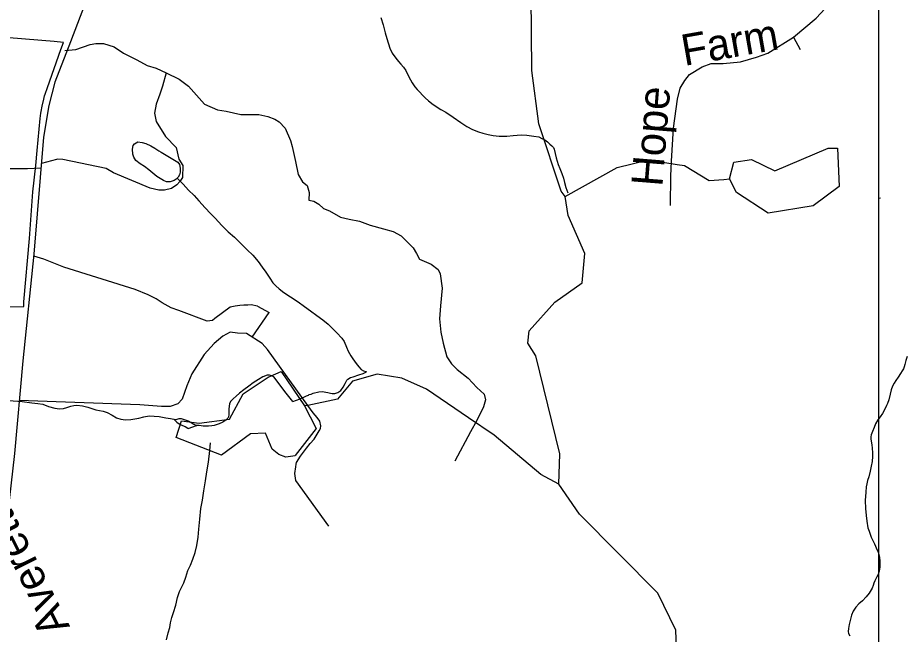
# Model space of a CAD drawing. Extents: x 2001466 to 31450019, y -30647475 to 847247.
# Drawn here: x 2161232 to 2166634, y 799039 to 802786 of the extents above; entities that cross this region are included whole.
import ezdxf

# ---------------------------------------------------------------- set-up
doc = ezdxf.new("R2010")
doc.units = 0
for name, color, linetype in [('Exist Boundary Political City Limit New', 7, 'Continuous'), ('Exist Hydrographic Creek Single Shore', 7, 'Continuous'), ('Exist Hydrographic Misc Water Feature', 7, 'Continuous'), ('Exist Road Non-System Type 51', 7, 'Continuous'), ('Exist Road Non-System Type 51 Label', 7, 'Continuous'), ('Exist Road Secondary Type 51 Attributed', 7, 'Continuous'), ('Exist Road Secondary Type 51 Label', 7, 'Continuous'), ('Map Preparation Boundary City Limit Buffer Line', 7, 'Continuous'), ('Map Preparation Inset Cut Line', 7, 'Continuous')]:
    doc.layers.add(name, color=color, linetype=linetype)

msp = doc.modelspace()

# ---------------------------------------------------------------- linework, layer by layer
at = {"layer": 'Exist Boundary Political City Limit New'}
msp.add_lwpolyline([(2160285, 801016.4), (2161268.2, 801031.9), (2161270, 801059.6), (2161303, 801443.8), (2161324, 801728.1), (2161341.2, 801889), (2161351, 801980.4), (2161368.5, 802173.8), (2161372.5, 802205.9), (2161374, 802216.6), (2161380, 802248.9), (2161390, 802291.1), (2161395.8, 802312), (2161398.8, 802322.7), (2161412.8, 802363.4), (2161493.8, 802593.7), (2161510.2, 802636.8), (2161454.2, 802642.1), (2161179.8, 802664.9)], dxfattribs=at)
at = {"layer": 'Exist Hydrographic Creek Single Shore'}
for points in [[(2164561.4, 801699.6), (2164536.4, 801732.9), (2164400.2, 802142.5), (2164357.3, 802464.9), (2164354.3, 802924.2), (2164429.3, 803067.1), (2164486.3, 803134.7), (2164486.3, 803233.2), (2164310.2, 803423.8), (2164268.4, 803516.5), (2164282.3, 803939.4)], [(2164521.2, 799951.9), (2164528.4, 800135.4), (2164383.2, 800732.2), (2164333.4, 800808.7), (2164341.4, 800884), (2164498.2, 801057.9), (2164664.3, 801175.8), (2164680.3, 801352.7), (2164578.2, 801584.4), (2164561.4, 801699.6)], [(2165621.3, 798475.9), (2165453.3, 798590.9), (2165244.2, 798798.6), (2165234.4, 799064.5), (2165124.2, 799289.8), (2164647.3, 799768.8), (2164521.2, 799951.9)]]:
    msp.add_lwpolyline(points, dxfattribs=at)
at = {"layer": 'Exist Hydrographic Misc Water Feature'}
for p, q in [((2165525.7, 801804), (2165560.2, 801807)), ((2162996.5, 800428.9), (2162975.8, 800427.1)), ((2162975.8, 800427.1), (2163011, 800360.4))]:
    msp.add_line(p, q, dxfattribs=at)
for points in [[(2163439.7, 802787.2), (2163454.1, 802743.3), (2163466.2, 802695.6), (2163476.4, 802659.6), (2163495.1, 802601.6), (2163508.8, 802571.9), (2163531.2, 802541.8), (2163547, 802519.9), (2163561.3, 802503.9), (2163577.5, 802486.1), (2163591.7, 802466.1), (2163603.8, 802440.3), (2163619.8, 802408.3), (2163630, 802390.5), (2163646.4, 802366.5), (2163660.4, 802350.6), (2163708.6, 802300.7), (2163730.3, 802281.2), (2163759, 802259), (2163804.9, 802229.4), (2163835.3, 802211.8), (2163879.6, 802181.9), (2163925.3, 802150.3), (2163963.4, 802126.3), (2163997.5, 802106.5), (2164033.6, 802093)], [(2164033.6, 802093), (2164059.8, 802084.9), (2164091.6, 802077.3), (2164123.8, 802071.2), (2164159.7, 802067.4), (2164205.6, 802067.7), (2164243.7, 802070.1), (2164293.4, 802074.3), (2164327.6, 802072.5), (2164369.9, 802066.8), (2164399.8, 802062.7), (2164419.5, 802052.9), (2164437.7, 802045.2), (2164453.5, 802033.1), (2164467.9, 802017.1), (2164479.8, 802007.2), (2164490.2, 801997.5)], [(2162201.6, 801810.5), (2162195.5, 801804.6), (2162183.6, 801796.7), (2162171.9, 801792.3), (2162159.6, 801790.1), (2162150, 801788.4), (2162135.8, 801790.1), (2162117.6, 801798.1), (2162077.8, 801822), (2162029.6, 801861.8), (2162003.5, 801881.5), (2161975.5, 801899.1), (2161951.1, 801919), (2161938.8, 801939.2), (2161931.2, 801957), (2161928.9, 801986.9), (2161933, 802009), (2161942.6, 802020.9), (2161962.5, 802031.3), (2161988.8, 802027.3), (2162010.7, 802021.6), (2162040.7, 802007.7), (2162064.7, 801994), (2162090.5, 801977.9), (2162105.1, 801970), (2162185, 801920.6), (2162205.3, 801908.6), (2162215.2, 801894.5), (2162219.3, 801872.8), (2162219.5, 801848.8), (2162215.6, 801830.7), (2162207.8, 801816.5), (2162201.6, 801810.5)], [(2164490.2, 801997.5), (2164493.9, 801987.6), (2164506.2, 801935.5), (2164518.5, 801895.4), (2164528.8, 801869.6), (2164540.9, 801839.8), (2164550.9, 801811.8), (2164557.3, 801785.7), (2164565.1, 801753.7), (2164577.6, 801721.8)], [(2165560.2, 801807), (2165585.2, 801908.2), (2165693.3, 801925.6), (2165835.4, 801857), (2166159.3, 801994.7), (2166217.4, 801993.6), (2166227.2, 801760.4), (2166069.3, 801642.3), (2165795.4, 801598.7), (2165602.2, 801724), (2165560.2, 801807)], [(2164561.4, 801699.6), (2164877.4, 801876.8), (2165068.3, 801922), (2165241, 801895)], [(2165241, 801895), (2165285.2, 801888.1), (2165435.3, 801796.4), (2165525.7, 801804)], [(2162201.6, 801810.5), (2162238.1, 801774.6), (2162270.1, 801738.9), (2162304.4, 801705.4), (2162332.7, 801673.1), (2162370.8, 801631.6), (2162404.6, 801595.7), (2162432.7, 801567.9), (2162473.5, 801524), (2162511.5, 801486.2), (2162549.6, 801452.4), (2162589.8, 801413.1), (2162627.9, 801374.9), (2162662.2, 801343.3), (2162694.6, 801305.6), (2162718.4, 801269.5), (2162740.7, 801239.8), (2162765.3, 801204), (2162783.2, 801176.1), (2162801, 801156), (2162821.5, 801138.3), (2162849.8, 801116.5), (2162891.4, 801090.8), (2162938, 801059), (2162975.7, 801031), (2163011.8, 801005.3), (2163050.5, 800977.5), (2163086.2, 800949.7), (2163118.6, 800924.2), (2163144.3, 800900), (2163172.8, 800872.2), (2163202.9, 800838.4), (2163217, 800818.4), (2163231.4, 800784.6), (2163241.4, 800760.8), (2163257.6, 800730.7), (2163269.5, 800712.7), (2163289.8, 800684.9), (2163297.6, 800675.2), (2163305.8, 800665), (2163320.2, 800649.1), (2163334.1, 800641.3), (2163348.1, 800635.5), (2163352, 800633.3)], [(2166640.6, 800727.9), (2166632.8, 800703.9), (2166626.7, 800679.6), (2166622.6, 800665.6), (2166617, 800651.9), (2166609, 800639.8), (2166599.2, 800623.8), (2166585.2, 800601.6), (2166571.3, 800581.4), (2166561.2, 800565.4), (2166551.6, 800547.4), (2166543.6, 800525.5), (2166535.8, 800499.4), (2166528.2, 800463.3), (2166520.2, 800441.4), (2166514.5, 800429.3), (2166498.5, 800395.2), (2166490.7, 800380.9), (2166476.8, 800361.1), (2166462.6, 800343), (2166448.5, 800318.7), (2166438.8, 800296.7), (2166429, 800271), (2166421.4, 800250.7), (2166419.3, 800238.8), (2166419.6, 800226.6), (2166421.4, 800212.9), (2166425.5, 800190.8), (2166427.8, 800171), (2166429.8, 800142.7), (2166430, 800118.7), (2166426.3, 800088.8), (2166420.4, 800060.9), (2166414.4, 800030.6), (2166406.8, 799996.9), (2166398.8, 799972.9), (2166395.2, 799952.8), (2166390.8, 799934.7), (2166389.4, 799902.5), (2166385.7, 799852.8), (2166387.6, 799802.6), (2166390, 799760.8), (2166394.5, 799726.9), (2166400.5, 799686.6), (2166408.5, 799664.8), (2166420.8, 799628.8), (2166441.3, 799589.2), (2166457.5, 799551), (2166463.2, 799537.2), (2166471.4, 799507.1), (2166473.5, 799481.3), (2166473.7, 799449.2), (2166470.2, 799423.3), (2166463.8, 799403.2), (2166456.1, 799387.3), (2166444.4, 799363.1), (2166438.2, 799349.1), (2166432.5, 799335), (2166426.5, 799319.2), (2166420.6, 799309.2), (2166408.7, 799289), (2166391, 799267), (2166369.1, 799242.7), (2166347, 799224.5), (2166327.1, 799204.4), (2166311.3, 799180.4), (2166301.2, 799154.4), (2166295.7, 799130.5), (2166287.7, 799098.4), (2166284.2, 799074.2), (2166282, 799056.2), (2166283.8, 799044.2), (2166292.2, 799030.4)], [(2162918.3, 800123), (2162862.7, 800115.5), (2162820.1, 800132.2), (2162779.3, 800163.8), (2162738.6, 800262.1), (2162647.7, 800258.3), (2162471.7, 800128.5), (2162195.5, 800234.2), (2162227, 800336.2), (2162334.5, 800321.4), (2162519.8, 800345.5), (2162602.3, 800499.9), (2162755.2, 800601.5), (2162833.1, 800636.7), (2162975.8, 800427.1)], [(2162905.4, 800452.9), (2162856.6, 800514.7), (2162804.3, 800586.3), (2162788.3, 800604.1), (2162776, 800610.1), (2162762.2, 800614.2), (2162748.1, 800613.9), (2162722.3, 800604), (2162696.6, 800587.6), (2162664.4, 800567.3), (2162637, 800547.5), (2162606.8, 800525.3), (2162581, 800504.9), (2162560.9, 800487.2), (2162541.2, 800470.7), (2162525.4, 800454.8), (2162519.3, 800438.7), (2162515.6, 800408.9), (2162515.8, 800386.5), (2162516, 800372.7), (2162513.5, 800360.9), (2162509.6, 800352.6), (2162497.9, 800340.5), (2162480.1, 800328.6), (2162455.9, 800318.5), (2162425.8, 800308.4), (2162411.8, 800306.1), (2162391.9, 800304.2), (2162360.3, 800303.7), (2162335.9, 800307.8), (2162322, 800307.5)], [(2163973.3, 800354.7), (2163718.2, 800529.4), (2163567.3, 800594.8), (2163418.2, 800620.9), (2163268.3, 800578), (2163177.3, 800468.4), (2162996.5, 800428.9)], [(2163029, 800503.6), (2163062.6, 800511.9), (2163084.6, 800513.9), (2163104.9, 800510), (2163117, 800508.2), (2163132.8, 800504.2), (2163144.9, 800502.4), (2163160.9, 800502.3), (2163178.5, 800508.6), (2163196.7, 800520.5), (2163210.7, 800540.7), (2163222.4, 800562.8), (2163232.2, 800582.9), (2163238.2, 800588.8), (2163254.4, 800598.9), (2163272.4, 800604.7), (2163306, 800615.1), (2163331.9, 800623.3), (2163352, 800633.3)], [(2162905.4, 800452.9), (2162927.1, 800463), (2162949.3, 800471.1), (2162988.8, 800487.4), (2163000.9, 800493.3), (2163004.8, 800495.5), (2163016.9, 800499.4), (2163029, 800503.6)], [(2161177.8, 800459), (2161259.6, 800453.6), (2161317.9, 800446), (2161353.7, 800442.2), (2161383.9, 800438.4), (2161419.8, 800424.5), (2161457.7, 800412.7), (2161486, 800408.8), (2161509.6, 800410.9), (2161531.5, 800417.3), (2161555.9, 800425.4), (2161574, 800429.6), (2161591.6, 800431.4), (2161625.8, 800427.8), (2161657.8, 800419.7), (2161707.9, 800404), (2161751.7, 800394.6), (2161775.9, 800386.5), (2161805.9, 800370.6), (2161832.1, 800354.8), (2161859.8, 800347), (2161888.1, 800343.1), (2161920.1, 800343.6), (2161968.1, 800351.7), (2161998, 800359.8), (2162032.1, 800366), (2162062, 800364.3), (2162091.7, 800362.2), (2162132.1, 800354.5), (2162160, 800350.7), (2162180.3, 800345.6)], [(2162180.3, 800345.6), (2162196.1, 800344.8), (2162214.1, 800351), (2162226, 800351.2), (2162244.1, 800345.2), (2162268.1, 800335.6), (2162286.3, 800325.5), (2162303.7, 800315.6), (2162322, 800307.5)], [(2162180.3, 800345.6), (2162188.1, 800340.7), (2162200.2, 800328.8), (2162213.7, 800319), (2162234.2, 800307), (2162250.4, 800301.3), (2162266.2, 800291.2), (2162272.2, 800289.5)], [(2163011, 800360.4), (2163046.2, 800289.9), (2162918.3, 800124.8)], [(2164521.2, 799951.9), (2164412.3, 800009.9), (2164128.3, 800248.6), (2163973.3, 800354.7)], [(2162322, 800307.5), (2162316, 800305.6), (2162288.6, 800295.5), (2162272.2, 800289.5)], [(2162135.6, 799005), (2162147.3, 799047.1), (2162156.9, 799080.9), (2162161, 799109.1), (2162169, 799141.1), (2162178.7, 799170.9), (2162192.4, 799215.1), (2162204.1, 799263.2), (2162215.8, 799299.2), (2162229.7, 799327.5), (2162241.8, 799351.3), (2162253.5, 799385.6), (2162266.8, 799425.7), (2162283.2, 799459.8), (2162297, 799495.9), (2162310.3, 799535.6), (2162322, 799578), (2162329.8, 799630), (2162333.5, 799677.8), (2162339.2, 799737.7), (2162344.8, 799803.9), (2162354.8, 799853.8), (2162364.2, 799910), (2162374.1, 799972.3), (2162381.9, 800026.2), (2162391.3, 800086.1), (2162400.9, 800156), (2162404.6, 800202.1)]]:
    msp.add_lwpolyline(points, dxfattribs=at)
at = {"layer": 'Exist Road Non-System Type 51'}
for p, q in [((2165948.3, 802667.9), (2165989, 802594.5)), ((2166478.1, 801690.5), (2166465.7, 801687.3)), ((2162690.7, 801032.6), (2162650.4, 801040.8)), ((2162690.7, 801032.6), (2162760.5, 800994.9)), ((2162657.6, 800844.2), (2162760.5, 800994.9))]:
    msp.add_line(p, q, dxfattribs=at)
for points in [[(2165948.3, 802667.9), (2166087.7, 802783.2), (2166193.8, 802901.4), (2166269.6, 802989.3), (2166303, 803080.3), (2166321.1, 803174.3)], [(2165207.8, 801915.4), (2165219, 802114.6), (2165243.1, 802291.3), (2165260.8, 802358.7), (2165288, 802405.3), (2165316.9, 802442.3), (2165393.5, 802489), (2165448.6, 802508.1), (2165520.8, 802508.1), (2165626.7, 802517.8), (2165723.9, 802546.7), (2165793.7, 802570.9), (2165948.3, 802667.9)], [(2161518.7, 802587.2), (2161585.5, 802594.3), (2161673.4, 802624.2), (2161706, 802630.6), (2161754.2, 802629.5), (2161817.5, 802610.1), (2161874.5, 802570.5), (2161955.6, 802530.5), (2162018.7, 802497), (2162074.3, 802479.6), (2162133.6, 802452.2)], [(2162133.6, 802452.2), (2162111.6, 802370.7), (2162096.4, 802321.1), (2162073, 802261.7), (2162063.6, 802205.9), (2162074.4, 802155.7), (2162130.2, 802064.4), (2162194.5, 801998.8), (2162210.8, 801926.4), (2162235.8, 801887.8), (2162234.1, 801815.9), (2162217.5, 801790.3), (2162199, 801770.7), (2162166.5, 801749.5), (2162124.2, 801738.6), (2162090.2, 801739.4), (2162036.5, 801750.7), (2161814.9, 801844.1), (2161769.5, 801869.2), (2161506.9, 801925.6), (2161470.9, 801926.4), (2161466.9, 801924.5), (2161436.7, 801917.3), (2161376.3, 801900.7)], [(2162133.6, 802452.2), (2162213.1, 802413.1), (2162271.1, 802370.8), (2162334.4, 802298.7), (2162367.8, 802261.8), (2162447.6, 802226.6), (2162498.6, 802217.8), (2162588.3, 802198.4), (2162699, 802198.4), (2162753, 802187.2), (2162795.7, 802170.3), (2162822.1, 802154.4), (2162857.2, 802115.7), (2162890.7, 802040.1), (2162901.2, 802003.1), (2162920.5, 801913.4), (2162936.4, 801834.3), (2162962.7, 801788.5), (2162990.9, 801767.4), (2163003.2, 801723.4), (2163001.4, 801677.7)], [(2165201.4, 801645.6), (2165203, 801823.9), (2165207.8, 801915.4)], [(2160308.7, 801863.3), (2160309.6, 801862.7), (2160353.6, 801841.3), (2160404.9, 801851.8), (2160473.5, 801881.8), (2160570.2, 801888.8), (2160712.6, 801880), (2160848, 801878.2), (2160972.8, 801874.7), (2161108.2, 801871.2), (2161211.9, 801869.4), (2161291, 801869.4), (2161373.7, 801873.5)], [(2163001.4, 801677.7), (2163033.1, 801672.4), (2163062.2, 801653.1), (2163092, 801627.6), (2163128.2, 801612.7), (2163195.4, 801573.9), (2163247.2, 801561.8), (2163309.2, 801550.9), (2163375.2, 801525.4), (2163456.1, 801504.1), (2163515.7, 801487.1), (2163562.5, 801461.5), (2163588.1, 801435.9), (2163637.2, 801387.3), (2163656.2, 801352.8), (2163675.2, 801320), (2163718.4, 801301), (2163745.6, 801289), (2163789.1, 801256.1), (2163801.2, 801230.2), (2163813.3, 801142.1), (2163802.9, 801035), (2163796, 800955.5), (2163804.7, 800876.1), (2163818.5, 800808.7), (2163840.9, 800725.8), (2163870.2, 800682.7), (2163903.1, 800648.1), (2163971.3, 800594.8), (2164024.4, 800539.3), (2164067.5, 800497.9), (2164076.1, 800463.3), (2164064.1, 800421.9), (2164024.4, 800339)], [(2162650.4, 801040.8), (2162631.2, 801040), (2162606.8, 801038.5), (2162581.8, 801036.7), (2162554.2, 801033.3), (2162523.2, 801028.1), (2162431.2, 800959.2), (2162416.8, 800945.6), (2162384.8, 800942.4), (2162212.4, 801006.6), (2162164.8, 801023.7), (2162109.5, 801053.1), (2162074.1, 801077.9), (2162024.8, 801103.1), (2161945.6, 801135), (2161512.9, 801269.5), (2161390.1, 801318.5), (2161329.4, 801336.8)], [(2162567.6, 800869.6), (2162523, 800874.5), (2162480, 800851.4), (2162427.1, 800806.7), (2162365.9, 800740.5), (2162291.4, 800621.3), (2162260, 800548.5), (2162231.1, 800467.4), (2162206.3, 800439.3), (2162158.3, 800422.7), (2162105.4, 800422.7), (2161974.7, 800432.7), (2161241.5, 800460.4)], [(2162622.2, 800866.3), (2162567.6, 800869.6)], [(2162996.5, 800428.9), (2162751.7, 800769.9), (2162718.7, 800806.2), (2162622.2, 800866.3)], [(2163064.8, 800275), (2163072.2, 800289.9), (2163075.9, 800306.6), (2163068.5, 800334.4), (2163051.8, 800356.7), (2163028.6, 800384.1), (2162996.5, 800428.9)], [(2164024.4, 800339), (2163984.7, 800269.9), (2163889.7, 800092)], [(2163009.2, 800199), (2163035.1, 800225), (2163064.8, 800275)], [(2162951.7, 800121.1), (2162988.8, 800169.3), (2163009.2, 800199)], [(2162925.8, 800072.9), (2162927.6, 800084), (2162951.7, 800121.1)], [(2163124.1, 799696.4), (2162923.9, 799974.6), (2162916.5, 800017.2), (2162923.9, 800056.2), (2162925.8, 800072.9)]]:
    msp.add_lwpolyline(points, dxfattribs=at)
at = {"layer": 'Exist Road Secondary Type 51 Attributed'}
msp.add_lwpolyline([(2161731.9, 804608), (2161718.5, 804309.3), (2161746.5, 803816), (2161776.9, 803443.7), (2161775.7, 803248.5), (2161723.4, 803087.9), (2161552, 802639.6), (2161458.4, 802395), (2161420.7, 802252.7), (2161389.1, 802061.1), (2161330.7, 801350), (2161263.9, 800700.9), (2161211.6, 800138.2), (2161169, 799762.3), (2161124.1, 799318.9), (2161052.3, 798635.7), (2161001.3, 798105.9), (2160984.3, 797917.9)], dxfattribs=at)
at = {"layer": 'Map Preparation Boundary City Limit Buffer Line'}
msp.add_lwpolyline([(2160285, 801016.4), (2161268.2, 801031.9), (2161270, 801059.6), (2161303, 801443.8), (2161324, 801728.1), (2161341.2, 801889), (2161351, 801980.4), (2161368.5, 802173.8), (2161372.5, 802205.9), (2161374, 802216.6), (2161380, 802248.9), (2161390, 802291.1), (2161395.8, 802312), (2161398.8, 802322.7), (2161412.8, 802363.4), (2161493.8, 802593.7), (2161510.2, 802636.8), (2161454.2, 802642.1), (2161179.8, 802664.9)], dxfattribs=at)
at = {"layer": 'Map Preparation Inset Cut Line'}
for p, q in [((2166465.7, 802995.5), (2166465.7, 801687.3)), ((2166465.7, 801687.3), (2166465.7, 798869.3))]:
    msp.add_line(p, q, dxfattribs=at)

# ---------------------------------------------------------------- texts
at = {"layer": 'Exist Road Non-System Type 51 Label'}
for s, rotation, p in [('Farm', 10.0103, (2165285, 802493.2)), ('Hope', 85.3811, (2165151.5, 801756.3))]:
    msp.add_text(s, height=190, rotation=rotation, dxfattribs=at).set_placement(p)
at = {"layer": 'Exist Road Secondary Type 51 Label'}
msp.add_text('Averette', height=190, rotation=116.4708, dxfattribs=at).set_placement((2161551.4, 799086))

doc.saveas('drawing.dxf')
